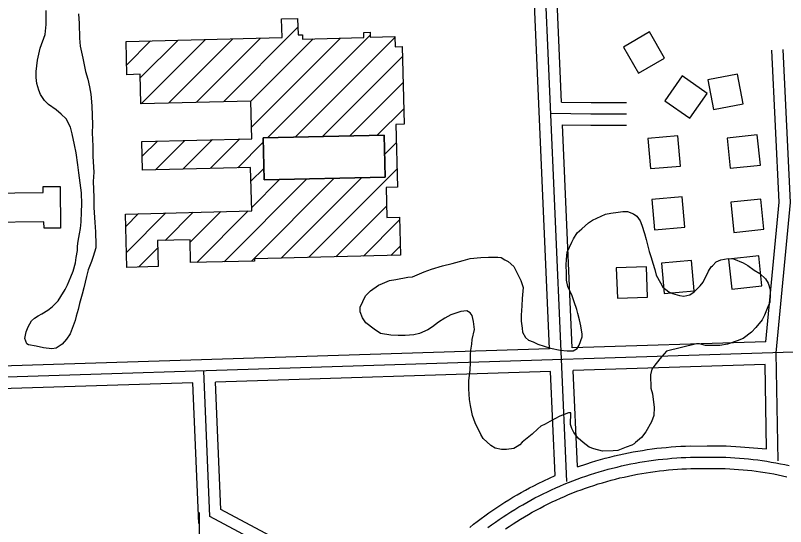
# Model space of a CAD drawing. Extents: x 3313442 to 3351311, y 721974 to 747360.
# Drawn here: x 3326444 to 3327462, y 735725 to 736401 of the extents above; entities that cross this region are included whole.
import ezdxf

# ---------------------------------------------------------------- set-up
doc = ezdxf.new("R2010")
doc.units = 0
for name, color, linetype in [('V-BLDG-OTLN', 7, 'Continuous'), ('V-ROAD-CNTR', 7, 'Continuous'), ('V-SITE-VEGE', 7, 'Continuous')]:
    doc.layers.add(name, color=color, linetype=linetype)

msp = doc.modelspace()

# ---------------------------------------------------------------- linework, layer by layer
at = {"layer": 'V-BLDG-OTLN'}
for p, q in [((3326718.7, 736286.4), (3326817.1, 736384.8)), ((3326608.8, 736317.9), (3326658.7, 736367.8)), ((3326609.9, 736283.7), (3326695, 736368.7)), ((3326646.2, 736284.6), (3326731.2, 736369.6)), ((3326682.4, 736285.5), (3326767.5, 736370.6)), ((3326754.9, 736287.2), (3326837.2, 736369.5)), ((3326755.8, 736252.8), (3326873.5, 736370.5)), ((3326777.4, 736239.1), (3326912.8, 736374.4)), ((3326813.6, 736239.9), (3326945.2, 736371.4)), ((3326590.8, 736335.3), (3326622.4, 736366.9)), ((3326849.8, 736240.7), (3326955.3, 736346.2)), ((3326885.9, 736241.5), (3326956.2, 736311.8)), ((3326922.1, 736242.3), (3326957, 736277.3)), ((3326628.8, 736196.5), (3326667.8, 736235.5)), ((3326665, 736197.4), (3326704.1, 736236.4)), ((3326701.3, 736198.3), (3326740.4, 736237.4)), ((3326611.3, 736214.4), (3326631.6, 736234.6)), ((3326737.6, 736199.2), (3326771.4, 736233.1)), ((3326931.7, 736216.6), (3326947.2, 736232.1)), ((3326755.1, 736181.4), (3326772.2, 736198.5)), ((3326831.2, 736080.7), (3326948.1, 736197.6)), ((3326719.6, 736075.1), (3326829, 736184.6)), ((3326755.8, 736076), (3326865.2, 736185.4)), ((3326794.9, 736079.7), (3326901.3, 736186.2)), ((3326756, 736146.9), (3326792.9, 736183.8)), ((3326867.4, 736081.6), (3326934.3, 736148.5)), ((3326589.5, 736121.9), (3326606.3, 736138.7)), ((3326590.4, 736087.4), (3326642.6, 736139.6)), ((3326641.7, 736103.4), (3326678.8, 736140.5)), ((3326674.6, 736100.9), (3326715.1, 736141.4)), ((3326683.3, 736074.2), (3326751.4, 736142.3)), ((3326903.7, 736082.5), (3326951.5, 736130.3)), ((3326606.4, 736068), (3326631.8, 736093.4)), ((3326940, 736083.4), (3326952.4, 736095.8))]:
    msp.add_line(p, q, dxfattribs=at)
for points in [[(3326590.9, 736067.6), (3326589.1, 736138.2), (3326756.1, 736142.4), (3326754.6, 736199.7), (3326611.8, 736196.1), (3326610.8, 736234.1), (3326756.1, 736237.7), (3326754.9, 736287.3), (3326609.6, 736283.7), (3326608.6, 736322.7), (3326591.1, 736322.2), (3326590, 736366.1), (3326796.1, 736371.3), (3326795.5, 736396.1), (3326816.8, 736396.6), (3326817.4, 736374.7), (3326823, 736374.9), (3326823.2, 736369.2), (3326904.5, 736371.2), (3326904.4, 736378), (3326912.7, 736378.2), (3326912.8, 736371.7), (3326945.1, 736372.5), (3326945.5, 736359.1), (3326955, 736359.3), (3326957.6, 736256.8), (3326946.6, 736256.5), (3326948.7, 736173.5), (3326933.7, 736173.2), (3326934.7, 736133.5), (3326951.4, 736134), (3326952.7, 736083.7), (3326759.7, 736078.9), (3326759.7, 736076.1), (3326675.3, 736074), (3326674.5, 736104.2), (3326631.5, 736103.1), (3326632.4, 736068.7)], [(3327247.4, 736358.8), (3327267.3, 736324.1), (3327302, 736344), (3327282.1, 736378.7)], [(3327302.4, 736287.7), (3327335.1, 736264.8), (3327358.1, 736297.6), (3327325.3, 736320.5)], [(3327405.8, 736283.8), (3327398.2, 736323.1), (3327358.9, 736315.4), (3327366.6, 736276.2)], [(3326406.8, 736029.6), (3326354, 736028.9), (3326351.3, 736237.1), (3326403.8, 736237.8), (3326404.8, 736165.8), (3326480.5, 736166.8), (3326480.4, 736174.4), (3326502.6, 736174.7), (3326503.3, 736119.7), (3326481.5, 736119.4), (3326481.3, 736127.8), (3326405.5, 736126.8)], [(3326771.3, 736239), (3326772.5, 736183.3), (3326932.4, 736186.9), (3326931.2, 736242.5)], [(3326771.3, 736239), (3326931.2, 736242.5), (3326932.4, 736186.9), (3326772.5, 736183.3)], [(3327279.6, 736238.1), (3327283.1, 736198.2), (3327322.9, 736201.6), (3327319.5, 736241.5)], [(3327428.6, 736202.9), (3327424.4, 736242.6), (3327384.6, 736238.4), (3327388.8, 736198.7)], [(3327285.2, 736157.2), (3327288.7, 736117.4), (3327328.5, 736120.8), (3327325.1, 736160.7)], [(3327433.3, 736118.1), (3327429.1, 736157.8), (3327389.4, 736153.7), (3327393.6, 736113.9)], [(3327430.5, 736043.2), (3327426.3, 736082.9), (3327386.5, 736078.7), (3327390.7, 736039)], [(3327297.7, 736073.1), (3327301.2, 736033.3), (3327341, 736036.7), (3327337.6, 736076.6)], [(3327239.5, 736027.1), (3327279.4, 736028.4), (3327278.1, 736068.4), (3327238.1, 736067.1)]]:
    msp.add_lwpolyline(points, close=True, dxfattribs=at)
at = {"layer": 'V-ROAD-CNTR'}
for points in [[(3327172.5, 735784.9), (3327135.1, 736643.8)], [(3327165.7, 736286), (3327150.1, 736644.4)], [(3327149.8, 735960.3), (3327121.2, 736618.1)], [(3327435.9, 735969.3), (3327453.5, 736153.7), (3327443.7, 736354.8)], [(3327449.6, 735954.8), (3327468.5, 736153.3), (3327458.7, 736355.5)], [(3327165.7, 736286), (3327204.7, 736285.4), (3327251.5, 736285.6)], [(3327151.3, 736271.2), (3327204.6, 736270.4), (3327251.6, 736270.6)], [(3327167, 736256), (3327204.5, 736255.4), (3327251.6, 736255.6)], [(3327179.8, 735961.3), (3327167, 736256)], [(3331148.9, 736071.5), (3330760.7, 736060.5), (3328937.8, 735994.4), (3327458.7, 735955.1), (3325793.6, 735902.5)], [(3327149.8, 735960.3), (3325796.3, 735917.5)], [(3327435.9, 735969.3), (3327179.8, 735961.3)], [(3327452.1, 735812.2), (3327449.6, 735954.8)], [(3326952.7, 735604), (3326700.7, 735738.5), (3326692.7, 735930.9)], [(3327151.1, 735930.3), (3326708.3, 735916.3)], [(3327157.1, 735793), (3327151.1, 735930.3)], [(3327434.9, 735939.3), (3327181.1, 735931.3)], [(3327186.6, 735804.6), (3327181.1, 735931.3)], [(3327436.8, 735827.9), (3327434.9, 735939.3)], [(3326678.3, 735915.4), (3326324.5, 735904.2)], [(3326686.1, 735729.3), (3326678.3, 735915.4)], [(3326949.5, 735622.7), (3326715.3, 735747.7), (3326708.3, 735916.3)], [(3327186.7, 735804.2), (3327199.1, 735808.3), (3327205.2, 735810.2), (3327211.2, 735812.1), (3327217.3, 735813.8), (3327223.4, 735815.5), (3327229.5, 735817.1), (3327235.7, 735818.6), (3327241.8, 735820.1), (3327248, 735821.4), (3327254.2, 735822.7), (3327260.4, 735823.9), (3327266.6, 735825), (3327272.9, 735826), (3327279.1, 735827), (3327285.4, 735827.9), (3327291.7, 735828.7), (3327298, 735829.4), (3327304.2, 735830), (3327310.5, 735830.5), (3327316.9, 735831), (3327323.2, 735831.4), (3327329.5, 735831.7), (3327335.7, 735831.9)], [(3327324.5, 735831.4), (3327358.3, 735832.2), (3327364.6, 735832.2), (3327370.9, 735832.2), (3327377.1, 735832.1), (3327383.4, 735831.9), (3327389.6, 735831.6), (3327395.9, 735831.2), (3327402.1, 735830.8), (3327436.8, 735827.9)], [(3327068.3, 735723.9), (3327073.2, 735727.6), (3327078.2, 735731.1), (3327083.2, 735734.6), (3327088.3, 735738.1), (3327093.4, 735741.5), (3327098.6, 735744.8), (3327103.8, 735748), (3327109.1, 735751.2), (3327114.3, 735754.2), (3327119.7, 735757.3), (3327125, 735760.2), (3327130.5, 735763.1), (3327135.9, 735765.9), (3327141.4, 735768.7), (3327146.9, 735771.4), (3327152.4, 735774), (3327158, 735776.5), (3327163.6, 735778.9), (3327169.3, 735781.3), (3327175, 735783.6), (3327180.7, 735785.9), (3327186.4, 735788), (3327192.2, 735790.1), (3327198, 735792.1), (3327203.8, 735794), (3327209.6, 735795.9), (3327215.5, 735797.7), (3327221.4, 735799.4), (3327227.3, 735801), (3327233.2, 735802.6), (3327239.2, 735804), (3327245.1, 735805.4), (3327251.1, 735806.7), (3327257.1, 735808), (3327263.1, 735809.1), (3327269.2, 735810.2), (3327275.2, 735811.2), (3327281.3, 735812.2), (3327287.4, 735813), (3327293.4, 735813.8), (3327299.5, 735814.4), (3327305.6, 735815), (3327311.7, 735815.6), (3327317.9, 735816), (3327324, 735816.4), (3327330.1, 735816.7), (3327336.2, 735816.9)], [(3327336.2, 735816.9), (3327342.3, 735817), (3327348.5, 735817.1), (3327352.5, 735817)], [(3327352.5, 735817), (3327358.6, 735817.2), (3327364.6, 735817.2), (3327370.7, 735817.2), (3327376.7, 735817.1), (3327382.8, 735816.9), (3327388.9, 735816.6), (3327394.9, 735816.3), (3327401, 735815.8), (3327407, 735815.3), (3327413, 735814.7), (3327419.1, 735814.1), (3327425.1, 735813.3), (3327431.1, 735812.5), (3327437.1, 735811.6), (3327443, 735810.6), (3327449, 735809.5), (3327455, 735808.4), (3327460.9, 735807.2), (3327466.8, 735805.9)], [(3327091.7, 735722.3), (3327096.6, 735725.6), (3327101.6, 735728.9), (3327106.6, 735732.1), (3327111.6, 735735.2), (3327116.7, 735738.3), (3327121.8, 735741.3), (3327127, 735744.2), (3327132.2, 735747), (3327137.4, 735749.8), (3327142.7, 735752.6), (3327148, 735755.2), (3327153.3, 735757.8), (3327158.7, 735760.3), (3327164.1, 735762.8), (3327169.6, 735765.2), (3327175, 735767.5), (3327180.5, 735769.7), (3327186.1, 735771.9), (3327191.6, 735774), (3327197.2, 735776), (3327202.8, 735777.9), (3327208.4, 735779.8), (3327214.1, 735781.6), (3327219.8, 735783.3), (3327225.5, 735785), (3327231.2, 735786.5), (3327236.9, 735788), (3327242.7, 735789.5), (3327248.5, 735790.8), (3327254.2, 735792.1), (3327260.1, 735793.3), (3327265.9, 735794.4), (3327271.7, 735795.4), (3327277.6, 735796.4), (3327283.4, 735797.3), (3327289.3, 735798.1), (3327295.2, 735798.9), (3327301.1, 735799.5), (3327307, 735800.1), (3327312.9, 735800.6), (3327318.8, 735801.1), (3327324.8, 735801.4), (3327330.7, 735801.7), (3327336.7, 735801.9)], [(3327336.5, 735801.9), (3327342.6, 735802), (3327348.5, 735802.1), (3327352.4, 735802)], [(3327352.8, 735802), (3327358.8, 735802.2), (3327364.6, 735802.2), (3327370.5, 735802.2), (3327376.4, 735802.1), (3327382.2, 735801.9), (3327388.1, 735801.6), (3327393.9, 735801.3), (3327399.8, 735800.9), (3327405.6, 735800.4), (3327411.5, 735799.8), (3327417.3, 735799.2), (3327423.1, 735798.4), (3327428.9, 735797.6), (3327434.7, 735796.8), (3327440.5, 735795.8), (3327446.3, 735794.8), (3327452, 735793.7), (3327457.8, 735792.5), (3327463.5, 735791.2)], [(3327044.3, 735724.3), (3327049.3, 735728.3), (3327054.3, 735732.2), (3327059.3, 735736), (3327064.4, 735739.7), (3327069.6, 735743.4), (3327074.8, 735747), (3327080, 735750.6), (3327085.3, 735754), (3327090.6, 735757.4), (3327096, 735760.8), (3327101.4, 735764), (3327106.9, 735767.2), (3327112.4, 735770.4), (3327117.9, 735773.4), (3327123.5, 735776.4), (3327129.1, 735779.3), (3327134.7, 735782.1), (3327157.1, 735793)], [(3326686.4, 735744.1), (3326687.2, 735662.7), (3326687.3, 735316.1)]]:
    msp.add_lwpolyline(points, dxfattribs=at)
at = {"layer": 'V-SITE-VEGE'}
for points in [[(3326527.1, 736402.4), (3326528, 736389.7), (3326528.5, 736370.6), (3326529.4, 736359.8), (3326532.7, 736343.9), (3326536.5, 736326.6), (3326539.4, 736316.1), (3326541.8, 736306.4), (3326543.3, 736296.5), (3326544.6, 736281.1), (3326545.6, 736255.8), (3326545.1, 736245.3), (3326545.8, 736227.7), (3326546.2, 736214.3), (3326547.3, 736193.6), (3326546.5, 736181.1), (3326547.2, 736160.6), (3326547.3, 736146.9), (3326548.6, 736127), (3326549.6, 736114.5), (3326550, 736097.7), (3326549.8, 736093.5), (3326546.4, 736082.1), (3326544.2, 736075.5), (3326539.8, 736064.4), (3326537.6, 736055.6), (3326534, 736040.5), (3326531.8, 736032.2), (3326528.2, 736019.9), (3326526.5, 736012.2), (3326523.8, 736003.4), (3326522.7, 735997.4), (3326516, 735980), (3326511.2, 735972.9), (3326505.3, 735966.3), (3326497.6, 735961.1), (3326492, 735960.2), (3326480.9, 735961.5), (3326471.2, 735963.7), (3326460.9, 735965.6), (3326458.6, 735966.8), (3326456, 735973.6), (3326457.7, 735982.7), (3326460.5, 735989.2), (3326464.7, 735997), (3326468.9, 736000.7), (3326473.7, 736003.6), (3326478.5, 736006.2), (3326486.7, 736011.1), (3326492.4, 736015.4), (3326500, 736023.4), (3326503.9, 736029.4), (3326509.5, 736038.3), (3326512.6, 736044.8), (3326517.1, 736055.4), (3326519.9, 736062.5), (3326522.9, 736073.9), (3326524, 736080.8), (3326525.6, 736089.9), (3326525.9, 736095.8), (3326526.7, 736102.4), (3326528.3, 736112.1), (3326529.7, 736119.2), (3326530.4, 736127.7), (3326531.2, 736141.1), (3326531.4, 736151.1), (3326531, 736166.1), (3326527.6, 736192.6), (3326526.1, 736203.1), (3326524, 736219), (3326521.7, 736229.5), (3326518.7, 736244), (3326516.4, 736252.8), (3326510.6, 736264.1), (3326504, 736270.3), (3326497.4, 736275.9), (3326487.4, 736283), (3326482.2, 736288.3), (3326476.8, 736296.2), (3326474.4, 736301.6), (3326471.8, 736310.7), (3326471.2, 736318.4), (3326471.1, 736326.3), (3326473, 736341.4), (3326476.3, 736357.4), (3326482.9, 736375.1), (3326484.3, 736388.4), (3326484.5, 736397), (3326484.1, 736406.9)], [(3327095.1, 736075.4), (3327102.5, 736068.7), (3327105, 736064.5), (3327111.8, 736050.5), (3327114.9, 736041.3), (3327113.8, 736026.6), (3327113.3, 736016.8), (3327112.2, 736004.6), (3327112.2, 735996.6), (3327113.5, 735987.5), (3327114.2, 735982), (3327117.9, 735975.3), (3327122.2, 735971.7), (3327128.3, 735969.3), (3327134.5, 735966.2), (3327151, 735960.9), (3327163.9, 735958.5), (3327173.1, 735957.4), (3327181, 735957.5), (3327186.5, 735960.6), (3327188.9, 735964.9), (3327193.1, 735975.9), (3327193.1, 735979.6), (3327191.2, 735990.6), (3327189.3, 735998.5), (3327187.4, 736007), (3327186.1, 736011.9), (3327182.3, 736022.3), (3327179.8, 736030.2), (3327174.2, 736042.4), (3327172.3, 736050.9), (3327172.3, 736059.5), (3327171.6, 736071.1), (3327172.1, 736077.9), (3327173.3, 736087.6), (3327179.3, 736101.2), (3327181.7, 736105.5), (3327186.5, 736113.4), (3327192.6, 736118.4), (3327201.1, 736126.4), (3327206.6, 736130.1), (3327223.6, 736138.2), (3327230.9, 736139.5), (3327240.7, 736140.8), (3327246.8, 736141.4), (3327252.9, 736141.5), (3327260.9, 736138.5), (3327265.2, 736135.5), (3327269.6, 736129.4), (3327272, 736123.3), (3327275.2, 736112.3), (3327277.7, 736104.4), (3327281.5, 736088.5), (3327284, 736080.6), (3327286.5, 736073.3), (3327289, 736064.7), (3327290.9, 736057.4), (3327296.5, 736047.1), (3327299.6, 736041.6), (3327307.6, 736035.5), (3327312.5, 736033.1), (3327321.7, 736030.7), (3327327.2, 736029.6), (3327335.2, 736031.5), (3327341.2, 736035.2), (3327349.1, 736043.2), (3327352.8, 736048.1), (3327360, 736062.9), (3327363.6, 736068.4), (3327365.4, 736069.6), (3327370.3, 736075.2), (3327376.4, 736077.7), (3327386.1, 736079.6), (3327392.9, 736079), (3327405.8, 736073.6), (3327411.9, 736070), (3327420.5, 736063.9), (3327427.9, 736059.7), (3327435.3, 736052.4), (3327439, 736047), (3327441.5, 736038.4), (3327441.6, 736032.3), (3327441, 736021.3), (3327439.2, 736017.6), (3327433.8, 736004.7), (3327430.8, 735998.6), (3327422.4, 735988.1), (3327416.9, 735982), (3327406, 735973.9), (3327398, 735970.8), (3327385.2, 735966.4), (3327374.8, 735964.5), (3327355.9, 735964.4), (3327347.9, 735966.7), (3327344.2, 735966.7), (3327304.6, 735957.2)], [(3327304.6, 735957.2), (3327301.5, 735953.5), (3327295.5, 735946.7), (3327287.6, 735936.9), (3327285.2, 735933.2), (3327283.4, 735925.9), (3327283.6, 735908.1), (3327286.1, 735900.8), (3327288, 735882.5), (3327287.5, 735872.1), (3327284.5, 735863.5), (3327277.3, 735850.6), (3327271.2, 735843.2), (3327263.3, 735836.4), (3327261.5, 735834.6), (3327258.5, 735832.7), (3327251.2, 735830.2), (3327240.2, 735825.8), (3327234.1, 735825.2), (3327220, 735825.1), (3327208.4, 735828), (3327202.2, 735830.4), (3327194.2, 735836.5), (3327187.5, 735841.9), (3327181.9, 735849.8), (3327179.4, 735854.7), (3327177.5, 735860.2), (3327177.5, 735864.5), (3327178.1, 735871.2), (3327178, 735875.5), (3327175, 735875.5), (3327163.4, 735871.1), (3327150, 735864.2), (3327143.9, 735860.5), (3327138.4, 735858), (3327134.2, 735854.3), (3327126.9, 735847.5), (3327113.5, 735837), (3327110.5, 735833.3), (3327106.8, 735830.9), (3327102.6, 735828.4), (3327092.8, 735827.1), (3327086.1, 735827), (3327078.1, 735828.8), (3327072, 735832.4), (3327062.1, 735841.5), (3327059, 735847), (3327051.5, 735862.2), (3327047.8, 735872), (3327045.2, 735885.4), (3327044, 735893.4), (3327043.2, 735907.4), (3327043.1, 735917.8), (3327044.9, 735932.5), (3327045.4, 735941.7), (3327045.3, 735952.1), (3327045.9, 735958.2), (3327047, 735966.2), (3327047.6, 735972.3), (3327050.5, 735985.8), (3327049.2, 735996.1), (3327047.3, 736004.1), (3327044.9, 736007.7), (3327040.6, 736010.1), (3327032.6, 736009.5), (3327019.2, 736005.1), (3327011.3, 736000.7), (3327002.8, 735995.2), (3326994.9, 735989), (3326988.8, 735985.3), (3326977.8, 735980.3), (3326970.5, 735978.4), (3326958.9, 735977.7), (3326949.7, 735977.6), (3326939.9, 735978.1), (3326926.4, 735980.5), (3326917.8, 735985.9), (3326906.8, 735994.4), (3326902.4, 736001.1), (3326899.3, 736009), (3326899.3, 736015.1), (3326906.5, 736029.9), (3326913.1, 736036.6), (3326923.5, 736044.1), (3326929, 736046.5), (3326938.1, 736050.3), (3326946.7, 736051.6), (3326962.5, 736054.8), (3326968.7, 736055.4), (3326983.9, 736061.7), (3326993.6, 736065.4), (3327008.3, 736069.8), (3327021.1, 736073), (3327035.7, 736076.8), (3327044.9, 736079.3), (3327059, 736080.6), (3327069.3, 736081.3), (3327081.6, 736081.4), (3327085.9, 736080.8), (3327090.8, 736077.8), (3327095.1, 736075.4)]]:
    msp.add_lwpolyline(points, dxfattribs=at)

doc.saveas('drawing.dxf')
